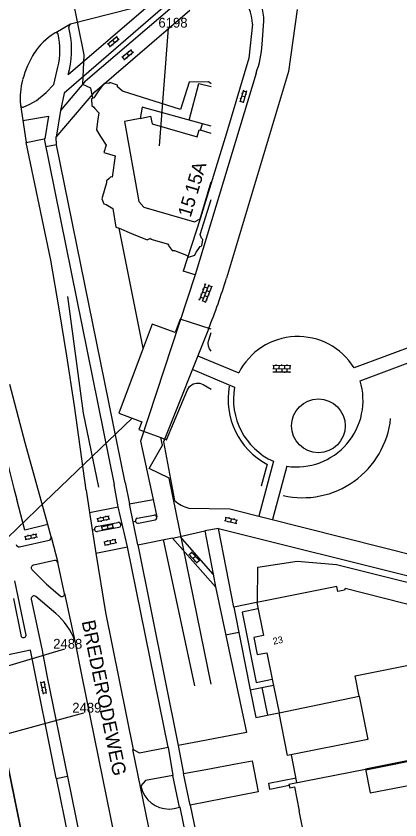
# Model space of a CAD drawing. Extents: x 148816 to 151297, y 399515 to 402500.
# Drawn here: x 151098.6 to 151169.2, y 399811.1 to 399958.9 of the extents above; entities that cross this region are included whole.
import ezdxf

# ---------------------------------------------------------------- set-up
doc = ezdxf.new("R2010")
doc.units = 0
for name, color, linetype in [('B01 Hoofdgebouw  [T] Norm', 7, 'Continuous'), ('B01 Hoofdgebouw secundair [T] Norm', 7, 'Continuous'), ('B01 hoofgebouw', 7, 'Continuous'), ('G01 perceelsgrens', 7, 'Continuous'), ('G02 sectiegrens', 7, 'Continuous'), ('S02 Open verharding  Norm', 7, 'Continuous'), ('T01 Muur  [T] Norm', 7, 'Continuous'), ('T03 Hek raster  [T] Norm', 7, 'Continuous'), ('T04 Haag heg  [D] Gem', 7, 'Continuous'), ('V00 Kant verharding algemeen  [D] Norm', 7, 'Continuous'), ('V00 Kant verharding algemeen  [T] Norm', 7, 'Continuous'), ('V00 Kant verharding algemeen secundair  [T] Gem', 7, 'Continuous'), ('V00 Kant verharding algemeen secundair  [T] Norm', 7, 'Continuous'), ('Z01 perceelnummer', 7, 'Continuous'), ('Z02 huisnummer', 7, 'Continuous'), ('Z02 Huisnummer  [Tekst] Norm', 7, 'Continuous'), ('Z06 straatnaam', 7, 'Continuous')]:
    doc.layers.add(name, color=color, linetype=linetype)

msp = doc.modelspace()

# ---------------------------------------------------------------- linework, layer by layer
at = {"layer": 'B01 Hoofdgebouw  [T] Norm'}
for p, q in [((151148.76, 399817.62), (151162.84, 399820.41)), ((151162.84, 399820.41), (151163.72, 399816.01)), ((151148.76, 399817.62), (151148.89, 399816.98)), ((151148.89, 399816.98), (151149.77, 399817.16)), ((151149.77, 399817.16), (151149.77, 399817.16)), ((151149.77, 399817.16), (151150.64, 399812.75)), ((151163.72, 399816.01), (151174.31, 399818.11)), ((151153.93, 399796.17), (151150.64, 399812.75))]:
    msp.add_line(p, q, dxfattribs=at)
msp.add_lwpolyline([(151142.82, 399851.04), (151144.05, 399844.97), (151142.29, 399844.61), (151142.92, 399841.46), (151144.69, 399841.81), (151145.68, 399836.92), (151146.93, 399830.74), (151161.66, 399833.81), (151160.92, 399837.54), (151181.15, 399841.62), (151182.6, 399847.35), (151184.6, 399846.84), (151184.68, 399847.15), (151159.08, 399853.64), (151158.99, 399853.3), (151157.77, 399853.07), (151157.58, 399854.02)], close=True, dxfattribs=at)
at = {"layer": 'B01 Hoofdgebouw secundair [T] Norm'}
for points in [[(151143.06, 399849.88), (151140.14, 399849.29), (151142.75, 399836.33), (151145.68, 399836.92)], [(151161.66, 399833.81), (151163.28, 399825.86), (151148.52, 399822.88), (151146.93, 399830.74)]]:
    msp.add_lwpolyline(points, dxfattribs=at)
at = {"layer": 'B01 hoofgebouw'}
for points in [[(151130.41, 399939.81), (151132.2, 399946.57), (151134.47, 399945.97)], [(151132.85, 399939.14), (151121.78, 399942.18), (151121.4, 399940.13), (151118.48, 399939.55), (151121.16, 399924.86), (151122.09, 399923.82), (151131.38, 399921.11), (151132.45, 399921.67), (151134.47, 399928.44)], [(151121.4, 399940.13), (151123.31, 399940.51), (151123.59, 399939.12), (151131.89, 399936.74), (151132.25, 399938.01), (151132.48, 399937.94)], [(151134.47, 399937.32), (151132.48, 399937.94), (151132.85, 399939.14)], [(151134.47, 399938.71), (151132.85, 399939.14)]]:
    msp.add_lwpolyline(points, dxfattribs=at)
at = {"layer": 'G01 perceelsgrens'}
for points in [[(151134.47, 399946.46), (151133.93, 399946.84), (151130.4, 399946.8), (151128.83, 399941.79), (151118.14, 399945.14), (151117.2, 399945.93), (151117.19, 399946.22), (151115.82, 399946.73), (151115.64, 399946.56), (151115.22, 399946.59), (151114.63, 399946.44), (151113.72, 399945.17)], [(151113.72, 399945.17), (151112.85, 399943.93), (151112.69, 399943.84)], [(151131.44, 399914.95), (151131.61, 399915.41), (151132.42, 399916.53), (151132.76, 399916.69), (151132.93, 399917.84), (151132.69, 399918.1), (151132.45, 399918.79), (151134.47, 399925.22)], [(151117.5, 399919.9), (151119.8, 399918.97)], [(151119.8, 399918.97), (151122.68, 399917.81), (151123.29, 399918.06)], [(151123.29, 399918.06), (151123.36, 399917.91), (151126.63, 399917.01), (151126.54, 399916.82), (151127.3, 399915.79), (151127.72, 399915.81), (151129.92, 399914.93), (151130.26, 399914.6), (151131.44, 399914.95)], [(151134.47, 399901.35), (151128.73, 399903.2), (151127.8, 399900.71), (151123.59, 399902.28), (151121.93, 399897.83)], [(151134.47, 399897.3), (151134.15, 399897.72), (151133.94, 399898.23), (151133.89, 399898.77), (151133.97, 399899.19), (151134, 399899.3), (151134.47, 399900.76)], [(151125.22, 399881.4), (151126.26, 399881.01), (151130.08, 399890.2), (151130.46, 399890.81), (151131.11, 399891.28), (151131.73, 399891.44), (151132.39, 399891.39), (151132.97, 399891.17), (151134.47, 399890.31)], [(151119.91, 399884.98), (151102.33, 399868.13), (151089.79, 399856.11)], [(151103.12, 399791.53), (151102.25, 399795.73), (151096.66, 399823.21)]]:
    msp.add_lwpolyline(points, dxfattribs=at)
at = {"layer": 'G02 sectiegrens'}
for points in [[(151112.32, 399945.69), (151110.83, 399946.35), (151111.1, 399951.81), (151106.42, 399974.96)], [(151112.69, 399943.84), (151112.32, 399945.69)], [(151112.69, 399943.84), (151112.43, 399943.68), (151112.49, 399942.47), (151112.87, 399942.2), (151113.07, 399941.97)], [(151113.07, 399941.97), (151113.79, 399941.13), (151113.56, 399939.53)], [(151113.56, 399939.53), (151113.33, 399938.03), (151114.1, 399936.81)], [(151114.1, 399936.81), (151115.11, 399935.2), (151114.7, 399933.87)], [(151114.7, 399933.87), (151116.81, 399933.21), (151116.24, 399929.34), (151115.99, 399929.39), (151115.66, 399929.06)], [(151115.66, 399929.06), (151115.21, 399928.63), (151115.2, 399928.26), (151114.48, 399925.77), (151114.31, 399925.34), (151114.68, 399924.43), (151115.12, 399924.26), (151116.35, 399923.56), (151116.93, 399920.12), (151117.5, 399919.9)], [(151121.93, 399897.83), (151117.5, 399919.9)], [(151121.93, 399897.83), (151117.47, 399885.89), (151119.91, 399884.98)], [(151119.91, 399884.98), (151121.69, 399884.32), (151121.17, 399882.91), (151125.22, 399881.4)], [(151134.47, 399836.01), (151134.42, 399836.02), (151126.7, 399873.96), (151123.02, 399875.71), (151125.51, 399879.99), (151125.22, 399881.4)]]:
    msp.add_lwpolyline(points, dxfattribs=at)
at = {"layer": 'S02 Open verharding  Norm'}
for p, q in [((151115.39, 399953.78), (151117.17, 399955.23)), ((151115.77, 399953.31), (151117.55, 399954.76)), ((151116.28, 399954.5), (151116.66, 399954.04)), ((151116.58, 399954.93), (151116.67, 399954.82)), ((151117.44, 399954.67), (151117.06, 399955.13)), ((151115.88, 399953.41), (151115.51, 399953.87)), ((151115.8, 399954.3), (151115.89, 399954.19)), ((151116.27, 399953.72), (151116.37, 399953.6)), ((151117.05, 399954.35), (151117.14, 399954.23)), ((151118.02, 399951.36), (151119.81, 399952.81)), ((151118.52, 399950.99), (151118.14, 399951.46)), ((151118.4, 399950.9), (151120.19, 399952.35)), ((151118.43, 399951.89), (151118.53, 399951.77)), ((151118.92, 399952.09), (151119.3, 399951.62)), ((151119.21, 399952.52), (151119.3, 399952.4)), ((151119.68, 399951.94), (151119.78, 399951.82)), ((151120.07, 399952.25), (151119.69, 399952.72)), ((151118.91, 399951.31), (151119, 399951.19)), ((151140.39, 399945.34), (151139.74, 399943.13)), ((151140.21, 399944.71), (151140.06, 399944.76)), ((151140.64, 399944.07), (151140.07, 399944.23)), ((151140.96, 399945.17), (151140.32, 399942.96)), ((151140.35, 399945.19), (151140.92, 399945.03)), ((151140.93, 399944.5), (151140.78, 399944.55)), ((151139.92, 399943.75), (151139.78, 399943.8)), ((151139.78, 399943.27), (151140.36, 399943.11)), ((151140.64, 399943.54), (151140.5, 399943.59)), ((151133.43, 399909.71), (151132.25, 399906.63)), ((151133.99, 399909.49), (151132.81, 399906.41)), ((151133.02, 399908.64), (151132.88, 399908.69)), ((151133.75, 399908.89), (151133.19, 399909.1)), ((151133.37, 399909.57), (151133.23, 399909.62)), ((151134.55, 399909.28), (151133.37, 399906.2)), ((151134.49, 399909.14), (151133.93, 399909.35)), ((151134.31, 399908.67), (151134.45, 399908.62)), ((151132.48, 399907.23), (151133.04, 399907.02)), ((151132.66, 399907.7), (151132.52, 399907.76)), ((151133.4, 399907.95), (151132.84, 399908.17)), ((151133.78, 399907.27), (151133.22, 399907.49)), ((151134.14, 399908.21), (151133.58, 399908.42)), ((151133.96, 399907.74), (151134.1, 399907.69)), ((151132.3, 399906.77), (151132.16, 399906.82)), ((151133.42, 399906.34), (151132.86, 399906.55)), ((151133.6, 399906.81), (151133.74, 399906.75)), ((151145.77, 399894.11), (151149.07, 399894.07)), ((151145.78, 399894.71), (151149.08, 399894.67)), ((151145.93, 399894.71), (151145.92, 399894.11)), ((151146.42, 399894.1), (151146.42, 399893.51)), ((151146.43, 399894.71), (151146.43, 399894.85)), ((151146.93, 399894.7), (151146.92, 399894.1)), ((151147.42, 399894.09), (151147.42, 399893.49)), ((151147.43, 399894.69), (151147.43, 399894.84)), ((151147.93, 399894.69), (151147.92, 399894.09)), ((151148.42, 399893.48), (151148.42, 399894.08)), ((151148.43, 399894.68), (151148.43, 399894.83)), ((151148.93, 399894.68), (151148.92, 399894.08)), ((151145.77, 399893.51), (151149.07, 399893.47)), ((151145.92, 399893.51), (151145.91, 399893.36)), ((151146.92, 399893.5), (151146.91, 399893.35)), ((151147.92, 399893.49), (151147.91, 399893.34)), ((151148.92, 399893.48), (151148.91, 399893.33)), ((151113.43, 399866.51), (151115.67, 399867)), ((151113.56, 399865.93), (151115.8, 399866.42)), ((151113.7, 399865.96), (151113.57, 399866.54)), ((151114.03, 399866.8), (151114.06, 399866.65)), ((151114.19, 399866.06), (151114.22, 399865.92)), ((151114.55, 399866.76), (151114.68, 399866.17)), ((151115.01, 399867.01), (151115.04, 399866.86)), ((151115.17, 399866.28), (151115.2, 399866.13)), ((151115.66, 399866.38), (151115.53, 399866.97)), ((151136.91, 399866.15), (151139.15, 399865.62)), ((151137.05, 399866.73), (151139.29, 399866.21)), ((151137.06, 399866.11), (151137.19, 399866.7)), ((151137.54, 399866), (151137.51, 399865.85)), ((151137.71, 399866.73), (151137.68, 399866.59)), ((151138.17, 399866.47), (151138.03, 399865.89)), ((151138.52, 399865.77), (151138.48, 399865.63)), ((151138.69, 399866.5), (151138.65, 399866.36)), ((151139, 399865.66), (151139.14, 399866.24)), ((151114.19, 399864.99), (151116.43, 399865.49)), ((151114.31, 399864.41), (151116.56, 399864.9)), ((151114.46, 399864.44), (151114.33, 399865.03)), ((151114.79, 399865.28), (151114.82, 399865.13)), ((151114.95, 399864.55), (151114.98, 399864.4)), ((151115.31, 399865.24), (151115.44, 399864.65)), ((151115.77, 399865.49), (151115.8, 399865.35)), ((151115.93, 399864.76), (151115.96, 399864.61)), ((151116.41, 399864.87), (151116.29, 399865.45)), ((151100.11, 399863.22), (151102.36, 399863.72)), ((151100.24, 399862.64), (151102.49, 399863.13)), ((151100.39, 399862.67), (151100.26, 399863.26)), ((151100.72, 399863.51), (151100.75, 399863.36)), ((151100.88, 399862.78), (151100.91, 399862.63)), ((151101.24, 399863.47), (151101.36, 399862.88)), ((151101.69, 399863.72), (151101.72, 399863.58)), ((151101.85, 399862.99), (151101.88, 399862.84)), ((151102.34, 399863.1), (151102.21, 399863.68)), ((151114.69, 399862.21), (151116.94, 399862.7)), ((151116.27, 399862.71), (151116.3, 399862.57)), ((151114.82, 399861.63), (151117.07, 399862.12)), ((151114.97, 399861.66), (151114.84, 399862.25)), ((151115.3, 399862.5), (151115.33, 399862.35)), ((151115.46, 399861.77), (151115.49, 399861.62)), ((151115.82, 399862.46), (151115.94, 399861.87)), ((151116.43, 399861.98), (151116.46, 399861.83)), ((151116.92, 399862.09), (151116.79, 399862.67)), ((151130.32, 399859.97), (151131.9, 399858.29)), ((151130.43, 399859.86), (151130.86, 399860.27)), ((151130.76, 399860.38), (151132.34, 399858.7)), ((151131.32, 399860.01), (151131.21, 399859.9)), ((151130.77, 399859.49), (151130.66, 399859.39)), ((151131.55, 399859.54), (151131.11, 399859.13)), ((151131.45, 399858.76), (151131.35, 399858.66)), ((151131.8, 399858.4), (151132.23, 399858.81)), ((151132, 399859.28), (151131.89, 399859.17)), ((151103.08, 399836.46), (151103.54, 399834.2)), ((151103.11, 399836.31), (151103.7, 399836.43)), ((151103.67, 399836.58), (151104.12, 399834.32)), ((151103.21, 399835.82), (151103.06, 399835.79)), ((151103.41, 399834.84), (151103.26, 399834.81)), ((151103.9, 399835.45), (151103.31, 399835.33)), ((151103.95, 399835.97), (151103.8, 399835.94)), ((151104.14, 399834.99), (151104, 399834.96)), ((151103.51, 399834.35), (151104.09, 399834.47))]:
    msp.add_line(p, q, dxfattribs=at)
at = {"layer": 'T01 Muur  [T] Norm'}
msp.add_lwpolyline([(151162.83, 399820.45), (151186.84, 399825.25), (151188.98, 399814.63), (151238.25, 399824.8), (151238.29, 399824.59), (151188.81, 399814.37), (151186.67, 399824.99), (151162.88, 399820.22)], dxfattribs=at)
at = {"layer": 'T03 Hek raster  [T] Norm'}
msp.add_line((151150.23, 399817.91), (151149.22, 399823.02), dxfattribs=at)
msp.add_lwpolyline([(151142.96, 399851.06), (151143.06, 399857.57), (151150.26, 399858.69), (151157.52, 399858.03), (151188.07, 399850.38), (151191.47, 399849.74), (151195.24, 399849.34), (151195.28, 399847.96), (151196.28, 399845.65), (151201.88, 399817.3)], dxfattribs=at)
at = {"layer": 'T04 Haag heg  [D] Gem'}
for p, q in [((151144.72, 399876.5), (151143.64, 399872.43)), ((151096.53, 399823.17), (151103.11, 399791.53))]:
    msp.add_line(p, q, dxfattribs=at)
for points in [[(151108.02, 399907.33), (151110.88, 399885.89), (151113.7, 399872.25)], [(151125.61, 399862.62), (151131.38, 399835.7)]]:
    msp.add_lwpolyline(points, dxfattribs=at)
for centre, radius, start, end in [((151151.03, 399888.41), 13.48, 169.5655, 242.0844), ((151151.27, 399886.61), 16.28, 257.2405, 353.9678)]:
    msp.add_arc(centre, radius, start, end, dxfattribs=at)
at = {"layer": 'V00 Kant verharding algemeen  [D] Norm'}
msp.add_line((151135.79, 399864.67), (151133.27, 399864.22), dxfattribs=at)
at = {"layer": 'V00 Kant verharding algemeen  [T] Norm'}
for p, q in [((151126.88, 399961.65), (151107.41, 399944.77)), ((151108.16, 399948.2), (151123.26, 399961.18)), ((151123.26, 399961.18), (151108.59, 399957.49)), ((151111.35, 399947.02), (151128.16, 399961.36)), ((151113.03, 399945.02), (151130.55, 399960.04)), ((151150.29, 399960.17), (151148.7, 399948.74)), ((151108.59, 399957.49), (151105.87, 399955.89)), ((151142.06, 399957.48), (151141.37, 399951.21)), ((151143.83, 399953.81), (151144.12, 399958.02)), ((151108.47, 399955.91), (151108.25, 399956.85)), ((151141.37, 399951.21), (151137.27, 399937.4)), ((151105.53, 399946.35), (151106.23, 399949.53)), ((151148.7, 399948.74), (151137.25, 399910.73)), ((151111.35, 399947.02), (151106.71, 399941.59)), ((151142.72, 399948.45), (151131.53, 399911.32)), ((151104.07, 399944.86), (151105.53, 399946.35)), ((151102.29, 399943.41), (151104.07, 399944.86)), ((151105.93, 399936.66), (151113.03, 399945.02)), ((151107.41, 399944.77), (151106.71, 399941.59)), ((151099.35, 399942.62), (151100.41, 399935.72)), ((151099.89, 399942.16), (151101.09, 399942.72)), ((151101.09, 399942.72), (151102.29, 399943.41)), ((151105.98, 399935.27), (151105.93, 399936.66)), ((151137.27, 399937.4), (151132.45, 399921.67)), ((151100.41, 399935.72), (151103.76, 399936.37)), ((151104.93, 399914.06), (151100.41, 399935.72)), ((151103.76, 399936.37), (151116.58, 399872.74)), ((151132.45, 399921.67), (151129.32, 399912.04)), ((151106.47, 399905.09), (151104.93, 399914.06)), ((151131.53, 399911.32), (151129.32, 399912.04)), ((151131.53, 399911.32), (151121.47, 399880.76)), ((151107.89, 399896.44), (151106.47, 399905.09)), ((151133.94, 399901.36), (151125.7, 399880.62)), ((151175.4, 399899.7), (151160.74, 399894.24)), ((151161.84, 399891.84), (151176.17, 399897.22)), ((151109.29, 399887.25), (151107.89, 399896.44)), ((151132.09, 399896.36), (151139.53, 399893.3)), ((151131.09, 399893.92), (151138.76, 399890.67)), ((151100.22, 399880.46), (151097.39, 399891.19)), ((151111.48, 399871.71), (151109.29, 399887.25)), ((151104.4, 399865.38), (151100.22, 399880.46)), ((151121.47, 399880.76), (151123.8, 399870.03)), ((151125.7, 399880.62), (151127.73, 399869.84)), ((151145.9, 399877.04), (151143.23, 399866.97)), ((151148.34, 399876.14), (151145.71, 399866.34)), ((151119.05, 399861.27), (151117.34, 399868.65)), ((151119.43, 399869.18), (151123.8, 399870.03)), ((151120.96, 399861.68), (151119.43, 399869.18)), ((151112.04, 399867.64), (151113.21, 399860.15)), ((151120.85, 399866.55), (151123.92, 399867.15)), ((151137.91, 399868.31), (151188.02, 399855.62)), ((151121.08, 399865.63), (151124.13, 399866.24)), ((151135.79, 399864.67), (151186.95, 399851.85)), ((151138.64, 399850.22), (151135.79, 399864.67)), ((151105.01, 399863.16), (151106.22, 399858.41)), ((151120.96, 399861.68), (151127.31, 399862.96)), ((151113.21, 399860.15), (151119.05, 399861.27)), ((151120.96, 399861.68), (151128.38, 399824.76)), ((151113.21, 399860.15), (151115.01, 399849.23)), ((151107.47, 399852.73), (151109.39, 399843.95)), ((151115.01, 399849.23), (151120.08, 399824.01)), ((151109.39, 399843.95), (151110.68, 399837.44)), ((151101.2, 399842.28), (151094.05, 399840.8)), ((151105.92, 399818.75), (151101.2, 399842.28)), ((151103.3, 399842.53), (151104.31, 399837.34)), ((151104.31, 399837.34), (151108.02, 399819.07)), ((151110.68, 399837.44), (151118.04, 399801.18)), ((151126.52, 399824.41), (151127.42, 399819.24)), ((151128.38, 399824.76), (151129.37, 399819.6)), ((151130.26, 399773.82), (151120.06, 399824.02)), ((151105.92, 399818.75), (151108.92, 399804.09)), ((151108.02, 399819.07), (151112.14, 399798.88)), ((151130.61, 399813.79), (151134.18, 399796.08))]:
    msp.add_line(p, q, dxfattribs=at)
for points in [[(151118.61, 399873.13), (151105.98, 399935.27), (151104.06, 399934.89)], [(151118.61, 399873.13), (151119.43, 399869.18)], [(151111.48, 399871.71), (151112.04, 399867.64), (151117.34, 399868.65), (151116.58, 399872.74)], [(151111.48, 399871.71), (151112.04, 399867.64), (151117.34, 399868.65)], [(151105.01, 399863.16), (151104.4, 399865.38), (151100.18, 399864.34), (151098.71, 399870.02)], [(151130.33, 399868.44), (151137.91, 399868.31)], [(151113.33, 399865.02), (151117.27, 399865.79)], [(151117.48, 399864.88), (151113.56, 399864.1)], [(151133.27, 399864.22), (151134.79, 399856.27), (151128.74, 399863.2), (151133.27, 399864.22)], [(151127.32, 399862.92), (151135.23, 399853.96)], [(151099.18, 399861.31), (151104.64, 399862.53)], [(151120.08, 399824.01), (151121.25, 399823.41), (151126.52, 399824.41), (151119.05, 399861.27)], [(151105.61, 399858.77), (151101.82, 399857.93)], [(151107.47, 399852.73), (151106.22, 399858.41)], [(151101.46, 399857.11), (151104.15, 399854.44), (151106.69, 399852.28)], [(151134.79, 399856.27), (151135.23, 399853.96), (151140.93, 399827.11), (151132.33, 399825.5), (151128.38, 399824.76)], [(151100.39, 399845.03), (151098.35, 399855.03)], [(151098.1, 399851.81), (151099.51, 399844.81)], [(151101.36, 399851.68), (151103.3, 399842.53)], [(151105.86, 399849.05), (151102.19, 399852.14)], [(151142.79, 399851.05), (151138.64, 399850.22), (151139.93, 399843.67), (151141.65, 399834.98), (151145.9, 399835.84)], [(151141.97, 399821.92), (151143.07, 399816.21), (151130.56, 399813.75), (151129.37, 399819.6), (151133.46, 399820.36), (151139.27, 399821.43), (151141.97, 399821.92)], [(151127.64, 399813.15), (151128.62, 399813.38), (151127.42, 399819.24), (151122.38, 399818.3), (151121.5, 399817.32)], [(151148.81, 399817.36), (151145.24, 399816.66), (151145.04, 399817.79), (151150.06, 399818.78)], [(151121.5, 399817.32), (151121.84, 399816.31)], [(151132.34, 399795.66), (151128.74, 399813.42), (151128.62, 399813.38)]]:
    msp.add_lwpolyline(points, dxfattribs=at)
msp.add_circle((151154.17, 399883.56), 4.94, dxfattribs=at)
for centre, radius, start, end in [((151136.68, 399958.3), 7.45, 357.8077, 43.1643), ((151133.39, 399957.04), 8.69, 2.8632, 41.7515), ((151108.79, 399956.98), 0.549, 110.7456, 193.2954), ((151105.87, 399955.39), 0.5, 34.7472, 129.6524), ((151092.57, 399952.69), 16.22, 343.9401, 11.4549), ((151112.44, 399945.12), 12.68, 122.9078, 145.9735), ((151093.88, 399952.7), 12.75, 345.5996, 13.4673), ((151125.39, 399954.83), 18.46, 339.7762, 356.8238), ((151119.51, 399941.63), 20.52, 148.9237, 164.096), ((151112.26, 399943.78), 12.96, 164.4819, 185.1516), ((151099.79, 399942.59), 0.438, 175.4612, 283.6866), ((151036.21, 399941.16), 105.53, 337.8452, 343.2428), ((151339.46, 399935.63), 249.53, 187.7127, 195.2445), ((151150.4, 399887.81), 12.18, 31.8908, 153.2058), ((151150.15, 399888.24), 12.24, 261.5154, 17.1054), ((151151.03, 399888.41), 12.48, 169.5655, 245.7092), ((151131.67, 399874.07), 5.79, 227.0489, 256.6205), ((151124.02, 399866.7), 0.464, 283.0903, 103.1858), ((151117.37, 399865.34), 0.464, 283.0903, 103.1858), ((151120.97, 399866.09), 0.475, 104.4507, 283.0948), ((151113.45, 399864.56), 0.475, 104.4507, 283.0948), ((151104.55, 399863.01), 0.482, 279.6724, 18.4269), ((151099.1, 399861.86), 0.55, 194.7606, 279.1916), ((151105.75, 399858.3), 0.486, 13.1457, 106.2362), ((151101.85, 399857.43), 0.502, 93.9853, 218.8223), ((151107.02, 399852.61), 0.468, 225.3795, 14.5669), ((151101.86, 399851.76), 0.503, 49.1714, 188.5725), ((151098.08, 399839.87), 12.03, 19.8163, 49.6955), ((151099.92, 399845.06), 0.475, 211.1837, 356.8888), ((151126.65, 399818.25), 5.19, 201.9861, 280.9039)]:
    msp.add_arc(centre, radius, start, end, dxfattribs=at)
at = {"layer": 'V00 Kant verharding algemeen secundair  [T] Gem'}
msp.add_line((151143.77, 399835.41), (151144.79, 399830.34), dxfattribs=at)
for points in [[(151137.1, 399845.12), (151139.55, 399845.59)], [(151141.65, 399834.98), (151142.65, 399829.92), (151146.92, 399830.77)], [(151105.93, 399818.68), (151108.01, 399819.13)]]:
    msp.add_lwpolyline(points, dxfattribs=at)
at = {"layer": 'V00 Kant verharding algemeen secundair  [T] Norm'}
for p, q in [((151106.71, 399941.59), (151105.93, 399936.66)), ((151123.8, 399870.03), (151124.47, 399866.8)), ((151120.1, 399865.91), (151120.51, 399865.99)), ((151112.99, 399864.45), (151112.55, 399864.35)), ((151117.83, 399865.44), (151118.07, 399865.49)), ((151127.32, 399862.92), (151128.74, 399863.2))]:
    msp.add_line(p, q, dxfattribs=at)
msp.add_lwpolyline([(151099.8, 399939.71), (151104.5, 399940.54), (151103.84, 399936.36), (151103.76, 399936.37)], dxfattribs=at)
at = {"layer": 'Z01 perceelnummer'}
for points in [[(151126.51, 399956.73), (151124.88, 399935.07)], [(151107.5, 399842.46), (151091.57, 399837.73)], [(151110.99, 399830.7), (151094.96, 399826.36)]]:
    msp.add_lwpolyline(points, dxfattribs=at)

# ---------------------------------------------------------------- texts
for s, p in [('6198', (151124.75, 399956.83)), ('2488', (151105.39, 399842.56)), ('2489', (151108.9, 399830.8))]:
    msp.add_text(s, height=1.8, dxfattribs=at).set_placement(p)
at = {"layer": 'Z02 huisnummer'}
for s, p in [('15A', (151131.92, 399926.01)), ('15', (151130.66, 399921.78))]:
    msp.add_text(s, height=2.5, rotation=73.3776, dxfattribs=at).set_placement(p)
at = {"layer": 'Z02 Huisnummer  [Tekst] Norm'}
msp.add_text('23', height=1.25, rotation=11.4689, dxfattribs=at).set_placement((151145.93, 399843.29))
at = {"layer": 'Z06 straatnaam'}
msp.add_text('BREDERODEWEG', height=2.5, rotation=281.5907, dxfattribs=at).set_placement((151110.61, 399847.55))

doc.saveas('drawing.dxf')
